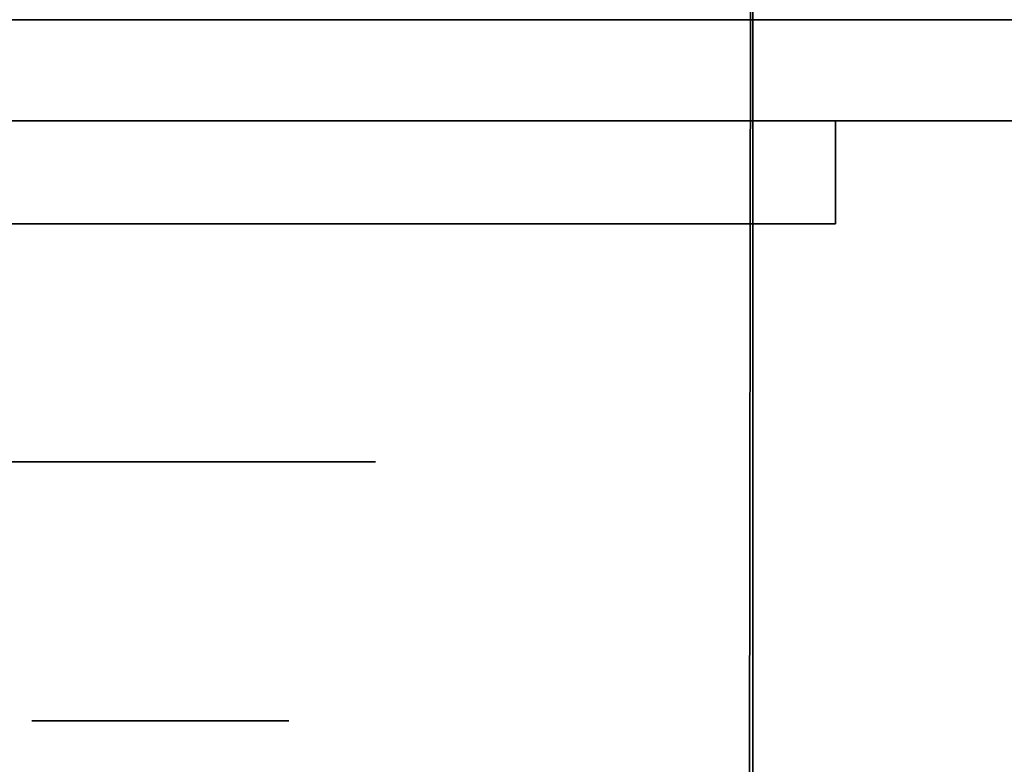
# Model space of a CAD drawing. Extents: x 413.3 to 457.5, y 5047.8 to 5050.
# Tile 555 of 656: x 443.4231 to 443.4843, y 5049.8818 to 5049.9282. Entities that reach past the tile are written whole.
import ezdxf

# ---------------------------------------------------------------- set-up
doc = ezdxf.new("R2010")
doc.units = 0
doc.header["$LTSCALE"] = 150
doc.header["$MEASUREMENT"] = 0
doc.layers.add('3DFACE_BOLT', color=7, linetype='CONTINUOUS')
doc.layers.add('3DFACE_SHAPE', color=7, linetype='CONTINUOUS')

msp = doc.modelspace()

# ---------------------------------------------------------------- linework, layer by layer
at = {"layer": '3DFACE_BOLT', "color": 1}
for points, invisible_edges in [([(443.423839, 5049.934559, -0.135), (443.424231, 5049.934559, -0.137472), (443.423839, 5049.884559, -0.135)], 14), ([(443.423839, 5049.884559, -0.135), (443.424231, 5049.934559, -0.137472), (443.424231, 5049.884559, -0.137472)], 3), ([(443.424231, 5049.934559, -0.132528), (443.423839, 5049.934559, -0.135), (443.424231, 5049.884559, -0.132528)], 14), ([(443.424231, 5049.884559, -0.132528), (443.423839, 5049.934559, -0.135), (443.423839, 5049.884559, -0.135)], 3), ([(443.423839, 5049.934559, -0.065), (443.424231, 5049.934559, -0.067472), (443.423839, 5049.884559, -0.065)], 14), ([(443.423839, 5049.884559, -0.065), (443.424231, 5049.934559, -0.067472), (443.424231, 5049.884559, -0.067472)], 3), ([(443.424231, 5049.934559, -0.062528), (443.423839, 5049.934559, -0.065), (443.424231, 5049.884559, -0.062528)], 14), ([(443.424231, 5049.884559, -0.062528), (443.423839, 5049.934559, -0.065), (443.423839, 5049.884559, -0.065)], 3), ([(443.424231, 5049.934559, -0.137472), (443.425367, 5049.934559, -0.139702), (443.424231, 5049.884559, -0.137472)], 14), ([(443.424231, 5049.884559, -0.137472), (443.425367, 5049.934559, -0.139702), (443.425367, 5049.884559, -0.139702)], 3), ([(443.425367, 5049.934559, -0.130298), (443.424231, 5049.934559, -0.132528), (443.425367, 5049.884559, -0.130298)], 14), ([(443.425367, 5049.884559, -0.130298), (443.424231, 5049.934559, -0.132528), (443.424231, 5049.884559, -0.132528)], 3), ([(443.424231, 5049.934559, -0.067472), (443.425367, 5049.934559, -0.069702), (443.424231, 5049.884559, -0.067472)], 14), ([(443.424231, 5049.884559, -0.067472), (443.425367, 5049.934559, -0.069702), (443.425367, 5049.884559, -0.069702)], 3), ([(443.425367, 5049.934559, -0.060298), (443.424231, 5049.934559, -0.062528), (443.425367, 5049.884559, -0.060298)], 14), ([(443.425367, 5049.884559, -0.060298), (443.424231, 5049.934559, -0.062528), (443.424231, 5049.884559, -0.062528)], 3), ([(443.425367, 5049.934559, -0.139702), (443.427137, 5049.934559, -0.141472), (443.425367, 5049.884559, -0.139702)], 14), ([(443.425367, 5049.884559, -0.139702), (443.427137, 5049.934559, -0.141472), (443.427137, 5049.884559, -0.141472)], 3), ([(443.427137, 5049.934559, -0.128528), (443.425367, 5049.934559, -0.130298), (443.427137, 5049.884559, -0.128528)], 14), ([(443.427137, 5049.884559, -0.128528), (443.425367, 5049.934559, -0.130298), (443.425367, 5049.884559, -0.130298)], 3), ([(443.425367, 5049.934559, -0.069702), (443.427137, 5049.934559, -0.071472), (443.425367, 5049.884559, -0.069702)], 14), ([(443.425367, 5049.884559, -0.069702), (443.427137, 5049.934559, -0.071472), (443.427137, 5049.884559, -0.071472)], 3), ([(443.427137, 5049.934559, -0.058528), (443.425367, 5049.934559, -0.060298), (443.427137, 5049.884559, -0.058528)], 14), ([(443.427137, 5049.884559, -0.058528), (443.425367, 5049.934559, -0.060298), (443.425367, 5049.884559, -0.060298)], 3), ([(443.427137, 5049.934559, -0.141472), (443.429367, 5049.934559, -0.142608), (443.427137, 5049.884559, -0.141472)], 14), ([(443.427137, 5049.884559, -0.141472), (443.429367, 5049.934559, -0.142608), (443.429367, 5049.884559, -0.142608)], 3), ([(443.429367, 5049.934559, -0.127392), (443.427137, 5049.934559, -0.128528), (443.429367, 5049.884559, -0.127392)], 14), ([(443.429367, 5049.884559, -0.127392), (443.427137, 5049.934559, -0.128528), (443.427137, 5049.884559, -0.128528)], 3), ([(443.427137, 5049.934559, -0.071472), (443.429367, 5049.934559, -0.072608), (443.427137, 5049.884559, -0.071472)], 14), ([(443.427137, 5049.884559, -0.071472), (443.429367, 5049.934559, -0.072608), (443.429367, 5049.884559, -0.072608)], 3), ([(443.429367, 5049.934559, -0.057392), (443.427137, 5049.934559, -0.058528), (443.429367, 5049.884559, -0.057392)], 14), ([(443.429367, 5049.884559, -0.057392), (443.427137, 5049.934559, -0.058528), (443.427137, 5049.884559, -0.058528)], 3), ([(443.429367, 5049.934559, -0.142608), (443.431839, 5049.934559, -0.143), (443.429367, 5049.884559, -0.142608)], 14), ([(443.429367, 5049.884559, -0.142608), (443.431839, 5049.934559, -0.143), (443.431839, 5049.884559, -0.143)], 3), ([(443.431839, 5049.934559, -0.127), (443.429367, 5049.934559, -0.127392), (443.431839, 5049.884559, -0.127)], 14), ([(443.431839, 5049.884559, -0.127), (443.429367, 5049.934559, -0.127392), (443.429367, 5049.884559, -0.127392)], 3), ([(443.429367, 5049.934559, -0.072608), (443.431839, 5049.934559, -0.073), (443.429367, 5049.884559, -0.072608)], 14), ([(443.429367, 5049.884559, -0.072608), (443.431839, 5049.934559, -0.073), (443.431839, 5049.884559, -0.073)], 3), ([(443.431839, 5049.934559, -0.057), (443.429367, 5049.934559, -0.057392), (443.431839, 5049.884559, -0.057)], 14), ([(443.431839, 5049.884559, -0.057), (443.429367, 5049.934559, -0.057392), (443.429367, 5049.884559, -0.057392)], 3), ([(443.431839, 5049.934559, -0.143), (443.434312, 5049.934559, -0.142608), (443.431839, 5049.884559, -0.143)], 14), ([(443.431839, 5049.884559, -0.143), (443.434312, 5049.934559, -0.142608), (443.434312, 5049.884559, -0.142608)], 3), ([(443.434312, 5049.934559, -0.127392), (443.431839, 5049.934559, -0.127), (443.434312, 5049.884559, -0.127392)], 14), ([(443.434312, 5049.884559, -0.127392), (443.431839, 5049.934559, -0.127), (443.431839, 5049.884559, -0.127)], 3), ([(443.431839, 5049.934559, -0.073), (443.434312, 5049.934559, -0.072608), (443.431839, 5049.884559, -0.073)], 14), ([(443.431839, 5049.884559, -0.073), (443.434312, 5049.934559, -0.072608), (443.434312, 5049.884559, -0.072608)], 3), ([(443.434312, 5049.934559, -0.057392), (443.431839, 5049.934559, -0.057), (443.434312, 5049.884559, -0.057392)], 14), ([(443.434312, 5049.884559, -0.057392), (443.431839, 5049.934559, -0.057), (443.431839, 5049.884559, -0.057)], 3), ([(443.434312, 5049.934559, -0.142608), (443.436542, 5049.934559, -0.141472), (443.434312, 5049.884559, -0.142608)], 14), ([(443.434312, 5049.884559, -0.142608), (443.436542, 5049.934559, -0.141472), (443.436542, 5049.884559, -0.141472)], 3), ([(443.436542, 5049.934559, -0.128528), (443.434312, 5049.934559, -0.127392), (443.436542, 5049.884559, -0.128528)], 14), ([(443.436542, 5049.884559, -0.128528), (443.434312, 5049.934559, -0.127392), (443.434312, 5049.884559, -0.127392)], 3), ([(443.434312, 5049.934559, -0.072608), (443.436542, 5049.934559, -0.071472), (443.434312, 5049.884559, -0.072608)], 14), ([(443.434312, 5049.884559, -0.072608), (443.436542, 5049.934559, -0.071472), (443.436542, 5049.884559, -0.071472)], 3), ([(443.436542, 5049.934559, -0.058528), (443.434312, 5049.934559, -0.057392), (443.436542, 5049.884559, -0.058528)], 14), ([(443.436542, 5049.884559, -0.058528), (443.434312, 5049.934559, -0.057392), (443.434312, 5049.884559, -0.057392)], 3), ([(443.436542, 5049.934559, -0.141472), (443.438312, 5049.934559, -0.139702), (443.436542, 5049.884559, -0.141472)], 14), ([(443.436542, 5049.884559, -0.141472), (443.438312, 5049.934559, -0.139702), (443.438312, 5049.884559, -0.139702)], 3), ([(443.438312, 5049.934559, -0.130298), (443.436542, 5049.934559, -0.128528), (443.438312, 5049.884559, -0.130298)], 14), ([(443.438312, 5049.884559, -0.130298), (443.436542, 5049.934559, -0.128528), (443.436542, 5049.884559, -0.128528)], 3), ([(443.436542, 5049.934559, -0.071472), (443.438312, 5049.934559, -0.069702), (443.436542, 5049.884559, -0.071472)], 14), ([(443.436542, 5049.884559, -0.071472), (443.438312, 5049.934559, -0.069702), (443.438312, 5049.884559, -0.069702)], 3), ([(443.438312, 5049.934559, -0.060298), (443.436542, 5049.934559, -0.058528), (443.438312, 5049.884559, -0.060298)], 14), ([(443.438312, 5049.884559, -0.060298), (443.436542, 5049.934559, -0.058528), (443.436542, 5049.884559, -0.058528)], 3), ([(443.438312, 5049.934559, -0.139702), (443.439448, 5049.934559, -0.137472), (443.438312, 5049.884559, -0.139702)], 14), ([(443.438312, 5049.884559, -0.139702), (443.439448, 5049.934559, -0.137472), (443.439448, 5049.884559, -0.137472)], 3), ([(443.439448, 5049.934559, -0.132528), (443.438312, 5049.934559, -0.130298), (443.439448, 5049.884559, -0.132528)], 14), ([(443.439448, 5049.884559, -0.132528), (443.438312, 5049.934559, -0.130298), (443.438312, 5049.884559, -0.130298)], 3), ([(443.438312, 5049.934559, -0.069702), (443.439448, 5049.934559, -0.067472), (443.438312, 5049.884559, -0.069702)], 14), ([(443.438312, 5049.884559, -0.069702), (443.439448, 5049.934559, -0.067472), (443.439448, 5049.884559, -0.067472)], 3), ([(443.439448, 5049.934559, -0.062528), (443.438312, 5049.934559, -0.060298), (443.439448, 5049.884559, -0.062528)], 14), ([(443.439448, 5049.884559, -0.062528), (443.438312, 5049.934559, -0.060298), (443.438312, 5049.884559, -0.060298)], 3), ([(443.439448, 5049.934559, -0.137472), (443.439839, 5049.934559, -0.135), (443.439448, 5049.884559, -0.137472)], 14), ([(443.439448, 5049.884559, -0.137472), (443.439839, 5049.934559, -0.135), (443.439839, 5049.884559, -0.135)], 3), ([(443.439839, 5049.934559, -0.135), (443.439448, 5049.934559, -0.132528), (443.439839, 5049.884559, -0.135)], 14), ([(443.439839, 5049.884559, -0.135), (443.439448, 5049.934559, -0.132528), (443.439448, 5049.884559, -0.132528)], 3), ([(443.439448, 5049.934559, -0.067472), (443.439839, 5049.934559, -0.065), (443.439448, 5049.884559, -0.067472)], 14), ([(443.439448, 5049.884559, -0.067472), (443.439839, 5049.934559, -0.065), (443.439839, 5049.884559, -0.065)], 3), ([(443.439839, 5049.934559, -0.065), (443.439448, 5049.934559, -0.062528), (443.439839, 5049.884559, -0.065)], 14), ([(443.439839, 5049.884559, -0.065), (443.439448, 5049.934559, -0.062528), (443.439448, 5049.884559, -0.062528)], 3), ([(443.418464, 5049.915459, -0.135), (443.425152, 5049.915459, -0.146583), (443.418464, 5049.900659, -0.135)], 14), ([(443.418464, 5049.900659, -0.135), (443.425152, 5049.915459, -0.146583), (443.425152, 5049.900659, -0.146583)], 3), ([(443.425152, 5049.915459, -0.123417), (443.418464, 5049.915459, -0.135), (443.425152, 5049.900659, -0.123417)], 14), ([(443.425152, 5049.900659, -0.123417), (443.418464, 5049.915459, -0.135), (443.418464, 5049.900659, -0.135)], 3), ([(443.418464, 5049.915459, -0.135), (443.425152, 5049.915459, -0.123417), (443.425152, 5049.915459, -0.146583)], 2), ([(443.418464, 5049.915459, -0.065), (443.425152, 5049.915459, -0.076583), (443.418464, 5049.900659, -0.065)], 14), ([(443.418464, 5049.900659, -0.065), (443.425152, 5049.915459, -0.076583), (443.425152, 5049.900659, -0.076583)], 3), ([(443.425152, 5049.915459, -0.053417), (443.418464, 5049.915459, -0.065), (443.425152, 5049.900659, -0.053417)], 14), ([(443.425152, 5049.900659, -0.053417), (443.418464, 5049.915459, -0.065), (443.418464, 5049.900659, -0.065)], 3), ([(443.418464, 5049.915459, -0.065), (443.425152, 5049.915459, -0.053417), (443.425152, 5049.915459, -0.076583)], 2), ([(443.425152, 5049.915459, -0.146583), (443.438527, 5049.915459, -0.146583), (443.425152, 5049.900659, -0.146583)], 14), ([(443.425152, 5049.900659, -0.146583), (443.438527, 5049.915459, -0.146583), (443.438527, 5049.900659, -0.146583)], 3), ([(443.438527, 5049.915459, -0.123417), (443.425152, 5049.915459, -0.123417), (443.438527, 5049.900659, -0.123417)], 14), ([(443.438527, 5049.900659, -0.123417), (443.425152, 5049.915459, -0.123417), (443.425152, 5049.900659, -0.123417)], 3), ([(443.425152, 5049.915459, -0.123417), (443.438527, 5049.915459, -0.123417), (443.425152, 5049.915459, -0.146583)], 14), ([(443.425152, 5049.915459, -0.146583), (443.438527, 5049.915459, -0.123417), (443.438527, 5049.915459, -0.146583)], 3), ([(443.425152, 5049.915459, -0.076583), (443.438527, 5049.915459, -0.076583), (443.425152, 5049.900659, -0.076583)], 14), ([(443.425152, 5049.900659, -0.076583), (443.438527, 5049.915459, -0.076583), (443.438527, 5049.900659, -0.076583)], 3), ([(443.438527, 5049.915459, -0.053417), (443.425152, 5049.915459, -0.053417), (443.438527, 5049.900659, -0.053417)], 14), ([(443.438527, 5049.900659, -0.053417), (443.425152, 5049.915459, -0.053417), (443.425152, 5049.900659, -0.053417)], 3), ([(443.425152, 5049.915459, -0.053417), (443.438527, 5049.915459, -0.053417), (443.425152, 5049.915459, -0.076583)], 14), ([(443.425152, 5049.915459, -0.076583), (443.438527, 5049.915459, -0.053417), (443.438527, 5049.915459, -0.076583)], 3), ([(443.438527, 5049.915459, -0.146583), (443.445214, 5049.915459, -0.135), (443.438527, 5049.900659, -0.146583)], 14), ([(443.438527, 5049.900659, -0.146583), (443.445214, 5049.915459, -0.135), (443.445214, 5049.900659, -0.135)], 3), ([(443.445214, 5049.915459, -0.135), (443.438527, 5049.915459, -0.123417), (443.445214, 5049.900659, -0.135)], 14), ([(443.445214, 5049.900659, -0.135), (443.438527, 5049.915459, -0.123417), (443.438527, 5049.900659, -0.123417)], 3), ([(443.438527, 5049.915459, -0.123417), (443.445214, 5049.915459, -0.135), (443.438527, 5049.915459, -0.146583)], 12), ([(443.438527, 5049.915459, -0.076583), (443.445214, 5049.915459, -0.065), (443.438527, 5049.900659, -0.076583)], 14), ([(443.438527, 5049.900659, -0.076583), (443.445214, 5049.915459, -0.065), (443.445214, 5049.900659, -0.065)], 3), ([(443.445214, 5049.915459, -0.065), (443.438527, 5049.915459, -0.053417), (443.445214, 5049.900659, -0.065)], 14), ([(443.445214, 5049.900659, -0.065), (443.438527, 5049.915459, -0.053417), (443.438527, 5049.900659, -0.053417)], 3), ([(443.438527, 5049.915459, -0.053417), (443.445214, 5049.915459, -0.065), (443.438527, 5049.915459, -0.076583)], 12), ([(443.418464, 5049.900659, -0.135), (443.425152, 5049.900659, -0.146583), (443.425152, 5049.900659, -0.123417)], 2), ([(443.418464, 5049.900659, -0.065), (443.425152, 5049.900659, -0.076583), (443.425152, 5049.900659, -0.053417)], 2), ([(443.425152, 5049.900659, -0.146583), (443.438527, 5049.900659, -0.146583), (443.425152, 5049.900659, -0.123417)], 14), ([(443.425152, 5049.900659, -0.123417), (443.438527, 5049.900659, -0.146583), (443.438527, 5049.900659, -0.123417)], 3), ([(443.425152, 5049.900659, -0.076583), (443.438527, 5049.900659, -0.076583), (443.425152, 5049.900659, -0.053417)], 14), ([(443.425152, 5049.900659, -0.053417), (443.438527, 5049.900659, -0.076583), (443.438527, 5049.900659, -0.053417)], 3), ([(443.438527, 5049.900659, -0.146583), (443.445214, 5049.900659, -0.135), (443.438527, 5049.900659, -0.123417)], 12), ([(443.438527, 5049.900659, -0.076583), (443.445214, 5049.900659, -0.065), (443.438527, 5049.900659, -0.053417)], 12), ([(443.423839, 5049.884559, -0.135), (443.424231, 5049.884559, -0.137472), (443.424231, 5049.884559, -0.132528)], 2), ([(443.423839, 5049.884559, -0.065), (443.424231, 5049.884559, -0.067472), (443.424231, 5049.884559, -0.062528)], 2), ([(443.424231, 5049.884559, -0.137472), (443.425367, 5049.884559, -0.139702), (443.424231, 5049.884559, -0.132528)], 14), ([(443.424231, 5049.884559, -0.132528), (443.425367, 5049.884559, -0.139702), (443.425367, 5049.884559, -0.130298)], 3), ([(443.424231, 5049.884559, -0.067472), (443.425367, 5049.884559, -0.069702), (443.424231, 5049.884559, -0.062528)], 14), ([(443.424231, 5049.884559, -0.062528), (443.425367, 5049.884559, -0.069702), (443.425367, 5049.884559, -0.060298)], 3), ([(443.425367, 5049.884559, -0.139702), (443.427137, 5049.884559, -0.141472), (443.425367, 5049.884559, -0.130298)], 14), ([(443.425367, 5049.884559, -0.130298), (443.427137, 5049.884559, -0.141472), (443.427137, 5049.884559, -0.128528)], 3), ([(443.425367, 5049.884559, -0.069702), (443.427137, 5049.884559, -0.071472), (443.425367, 5049.884559, -0.060298)], 14), ([(443.425367, 5049.884559, -0.060298), (443.427137, 5049.884559, -0.071472), (443.427137, 5049.884559, -0.058528)], 3), ([(443.427137, 5049.884559, -0.141472), (443.429367, 5049.884559, -0.142608), (443.427137, 5049.884559, -0.128528)], 14), ([(443.427137, 5049.884559, -0.128528), (443.429367, 5049.884559, -0.142608), (443.429367, 5049.884559, -0.127392)], 3), ([(443.427137, 5049.884559, -0.071472), (443.429367, 5049.884559, -0.072608), (443.427137, 5049.884559, -0.058528)], 14), ([(443.427137, 5049.884559, -0.058528), (443.429367, 5049.884559, -0.072608), (443.429367, 5049.884559, -0.057392)], 3), ([(443.429367, 5049.884559, -0.142608), (443.431839, 5049.884559, -0.143), (443.429367, 5049.884559, -0.127392)], 14), ([(443.429367, 5049.884559, -0.127392), (443.431839, 5049.884559, -0.143), (443.431839, 5049.884559, -0.127)], 3), ([(443.429367, 5049.884559, -0.072608), (443.431839, 5049.884559, -0.073), (443.429367, 5049.884559, -0.057392)], 14), ([(443.429367, 5049.884559, -0.057392), (443.431839, 5049.884559, -0.073), (443.431839, 5049.884559, -0.057)], 3), ([(443.431839, 5049.884559, -0.143), (443.434312, 5049.884559, -0.142608), (443.431839, 5049.884559, -0.127)], 14), ([(443.431839, 5049.884559, -0.127), (443.434312, 5049.884559, -0.142608), (443.434312, 5049.884559, -0.127392)], 3), ([(443.431839, 5049.884559, -0.073), (443.434312, 5049.884559, -0.072608), (443.431839, 5049.884559, -0.057)], 14), ([(443.431839, 5049.884559, -0.057), (443.434312, 5049.884559, -0.072608), (443.434312, 5049.884559, -0.057392)], 3), ([(443.434312, 5049.884559, -0.142608), (443.436542, 5049.884559, -0.141472), (443.434312, 5049.884559, -0.127392)], 14), ([(443.434312, 5049.884559, -0.127392), (443.436542, 5049.884559, -0.141472), (443.436542, 5049.884559, -0.128528)], 3), ([(443.434312, 5049.884559, -0.072608), (443.436542, 5049.884559, -0.071472), (443.434312, 5049.884559, -0.057392)], 14), ([(443.434312, 5049.884559, -0.057392), (443.436542, 5049.884559, -0.071472), (443.436542, 5049.884559, -0.058528)], 3), ([(443.436542, 5049.884559, -0.141472), (443.438312, 5049.884559, -0.139702), (443.436542, 5049.884559, -0.128528)], 14), ([(443.436542, 5049.884559, -0.128528), (443.438312, 5049.884559, -0.139702), (443.438312, 5049.884559, -0.130298)], 3), ([(443.436542, 5049.884559, -0.071472), (443.438312, 5049.884559, -0.069702), (443.436542, 5049.884559, -0.058528)], 14), ([(443.436542, 5049.884559, -0.058528), (443.438312, 5049.884559, -0.069702), (443.438312, 5049.884559, -0.060298)], 3), ([(443.438312, 5049.884559, -0.139702), (443.439448, 5049.884559, -0.137472), (443.438312, 5049.884559, -0.130298)], 14), ([(443.438312, 5049.884559, -0.130298), (443.439448, 5049.884559, -0.137472), (443.439448, 5049.884559, -0.132528)], 3), ([(443.438312, 5049.884559, -0.069702), (443.439448, 5049.884559, -0.067472), (443.438312, 5049.884559, -0.060298)], 14), ([(443.438312, 5049.884559, -0.060298), (443.439448, 5049.884559, -0.067472), (443.439448, 5049.884559, -0.062528)], 3), ([(443.439448, 5049.884559, -0.137472), (443.439839, 5049.884559, -0.135), (443.439448, 5049.884559, -0.132528)], 12), ([(443.439448, 5049.884559, -0.067472), (443.439839, 5049.884559, -0.065), (443.439448, 5049.884559, -0.062528)], 12)]:
    msp.add_3dface(points, dxfattribs=dict(at, invisible_edges=invisible_edges))
at = {"layer": '3DFACE_SHAPE', "color": 13}
for points, invisible_edges in [([(443.468689, 5050.024866), (443.26869, 5050.025153), (443.26554, 5047.825153)], 12), ([(443.26554, 5047.825153, -0.2), (443.26869, 5050.025153, -0.2), (443.465539, 5047.824866, -0.2)], 2), ([(443.465539, 5047.824866), (443.468689, 5050.024866), (443.26554, 5047.825153)], 2), ([(443.26869, 5050.025153, -0.2), (443.468689, 5050.024866, -0.2), (443.465539, 5047.824866, -0.2)], 12), ([(443.368689, 5047.825005, -0.0095), (443.371839, 5050.025005, -0.0095), (443.465539, 5047.824866, -0.0095)], 2), ([(443.468689, 5050.024866, -0.1905), (443.371839, 5050.025005, -0.1905), (443.368689, 5047.825005, -0.1905)], 12), ([(443.465539, 5047.824866, -0.1905), (443.468689, 5050.024866, -0.1905), (443.368689, 5047.825005, -0.1905)], 2), ([(443.371839, 5050.025005, -0.0095), (443.468689, 5050.024866, -0.0095), (443.465539, 5047.824866, -0.0095)], 12), ([(443.465539, 5047.824866, -0.0095), (443.468689, 5050.024866, -0.0095), (443.465539, 5047.824866)], 2), ([(443.468689, 5050.024866, -0.0095), (443.468689, 5050.024866), (443.465539, 5047.824866)], 12), ([(443.465539, 5047.824866, -0.2), (443.468689, 5050.024866, -0.2), (443.465539, 5047.824866, -0.1905)], 2), ([(443.468689, 5050.024866, -0.2), (443.468689, 5050.024866, -0.1905), (443.465539, 5047.824866, -0.1905)], 12), ([(443.468689, 5050.025009, -0.0095), (443.468689, 5049.928159, -0.0095), (443.468689, 5050.025009)], 2), ([(443.468689, 5049.928159, -0.0095), (443.468689, 5049.921859, -0.0095), (443.468689, 5050.025009)], 14), ([(443.468689, 5050.025009), (443.468689, 5049.921859, -0.0095), (443.468689, 5049.825009)], 3), ([(443.468689, 5049.825009), (447.268689, 5049.825009), (443.468689, 5050.025009)], 2), ([(447.268689, 5049.825009), (447.268689, 5050.025009), (443.468689, 5050.025009)], 12), ([(443.468689, 5050.025009, -0.0095), (447.268689, 5050.025009, -0.0095), (443.468689, 5049.928159, -0.0095)], 2), ([(447.268689, 5050.025009, -0.0095), (447.268689, 5049.928159, -0.0095), (443.468689, 5049.928159, -0.0095)], 12), ([(447.268689, 5049.825009, -0.2), (443.468689, 5049.825009, -0.2), (447.268689, 5050.025009, -0.2)], 2), ([(443.468689, 5049.825009, -0.2), (443.468689, 5050.025009, -0.2), (447.268689, 5050.025009, -0.2)], 12), ([(447.268689, 5050.025009, -0.1905), (443.468689, 5050.025009, -0.1905), (447.268689, 5049.928159, -0.1905)], 2), ([(443.468689, 5050.025009, -0.1905), (443.468689, 5049.928159, -0.1905), (447.268689, 5049.928159, -0.1905)], 12), ([(443.468689, 5049.825009, -0.2), (443.468689, 5049.928159, -0.1905), (443.468689, 5050.025009, -0.2)], 3), ([(443.468689, 5049.928159, -0.1905), (443.468689, 5050.025009, -0.1905), (443.468689, 5050.025009, -0.2)], 12), ([(443.468689, 5049.928159, -0.0095), (443.425829, 5049.928159, -0.05899), (443.371839, 5049.928159, -0.0095)], 3), ([(443.425829, 5049.928159, -0.05899), (443.423339, 5049.928159, -0.065), (443.371839, 5049.928159, -0.0095)], 14), ([(443.371839, 5049.928159, -0.0095), (443.423339, 5049.928159, -0.065), (443.425829, 5049.928159, -0.07101)], 13), ([(443.425829, 5049.928159, -0.07101), (443.423339, 5049.928159, -0.135), (443.371839, 5049.928159, -0.0095)], 15), ([(443.423339, 5049.928159, -0.135), (443.371839, 5049.928159, -0.1905), (443.371839, 5049.928159, -0.0095)], 13), ([(443.423339, 5049.928159, -0.135), (443.425829, 5049.928159, -0.14101), (443.371839, 5049.928159, -0.1905)], 14), ([(443.425829, 5049.928159, -0.14101), (443.431839, 5049.928159, -0.1435), (443.371839, 5049.928159, -0.1905)], 14), ([(443.371839, 5049.928159, -0.1905), (443.431839, 5049.928159, -0.1435), (443.468689, 5049.928159, -0.1905)], 3), ([(443.371839, 5049.921859, -0.0095), (443.431839, 5049.921859, -0.0095), (443.371839, 5049.928159, -0.0095)], 2), ([(443.431839, 5049.921859, -0.0095), (443.468689, 5049.921859, -0.0095), (443.371839, 5049.928159, -0.0095)], 14), ([(443.371839, 5049.928159, -0.0095), (443.468689, 5049.921859, -0.0095), (443.468689, 5049.928159, -0.0095)], 1), ([(443.468689, 5049.928159, -0.1905), (443.468689, 5049.921859, -0.1905), (443.371839, 5049.928159, -0.1905)], 2), ([(443.468689, 5049.921859, -0.1905), (443.371839, 5049.921859, -0.1905), (443.371839, 5049.928159, -0.1905)], 12), ([(443.425829, 5049.928159, -0.12899), (443.425829, 5049.921859, -0.12899), (443.423339, 5049.928159, -0.135)], 3), ([(443.425829, 5049.921859, -0.12899), (443.423339, 5049.921859, -0.135), (443.423339, 5049.928159, -0.135)], 14), ([(443.423339, 5049.928159, -0.135), (443.423339, 5049.921859, -0.135), (443.425829, 5049.928159, -0.14101)], 3), ([(443.423339, 5049.921859, -0.135), (443.425829, 5049.921859, -0.14101), (443.425829, 5049.928159, -0.14101)], 14), ([(443.425829, 5049.928159, -0.05899), (443.425829, 5049.921859, -0.05899), (443.423339, 5049.928159, -0.065)], 3), ([(443.425829, 5049.921859, -0.05899), (443.423339, 5049.921859, -0.065), (443.423339, 5049.928159, -0.065)], 14), ([(443.423339, 5049.928159, -0.065), (443.423339, 5049.921859, -0.065), (443.425829, 5049.928159, -0.07101)], 3), ([(443.423339, 5049.921859, -0.065), (443.425829, 5049.921859, -0.07101), (443.425829, 5049.928159, -0.07101)], 14), ([(443.425829, 5049.928159, -0.12899), (443.423339, 5049.928159, -0.135), (443.425829, 5049.928159, -0.07101)], 14), ([(443.431839, 5049.928159, -0.1265), (443.431839, 5049.921859, -0.1265), (443.425829, 5049.928159, -0.12899)], 3), ([(443.431839, 5049.921859, -0.1265), (443.425829, 5049.921859, -0.12899), (443.425829, 5049.928159, -0.12899)], 14), ([(443.425829, 5049.928159, -0.14101), (443.425829, 5049.921859, -0.14101), (443.431839, 5049.928159, -0.1435)], 3), ([(443.425829, 5049.921859, -0.14101), (443.431839, 5049.921859, -0.1435), (443.431839, 5049.928159, -0.1435)], 14), ([(443.431839, 5049.928159, -0.0565), (443.431839, 5049.921859, -0.0565), (443.425829, 5049.928159, -0.05899)], 3), ([(443.431839, 5049.921859, -0.0565), (443.425829, 5049.921859, -0.05899), (443.425829, 5049.928159, -0.05899)], 14), ([(443.425829, 5049.928159, -0.07101), (443.425829, 5049.921859, -0.07101), (443.431839, 5049.928159, -0.0735)], 3), ([(443.425829, 5049.921859, -0.07101), (443.431839, 5049.921859, -0.0735), (443.431839, 5049.928159, -0.0735)], 14), ([(443.431839, 5049.928159, -0.0565), (443.425829, 5049.928159, -0.05899), (443.468689, 5049.928159, -0.0095)], 14), ([(443.431839, 5049.928159, -0.1265), (443.425829, 5049.928159, -0.12899), (443.431839, 5049.928159, -0.0735)], 14), ([(443.431839, 5049.928159, -0.0735), (443.425829, 5049.928159, -0.12899), (443.425829, 5049.928159, -0.07101)], 3), ([(443.43785, 5049.928159, -0.12899), (443.43785, 5049.921859, -0.12899), (443.431839, 5049.928159, -0.1265)], 3), ([(443.43785, 5049.921859, -0.12899), (443.431839, 5049.921859, -0.1265), (443.431839, 5049.928159, -0.1265)], 14), ([(443.431839, 5049.928159, -0.1435), (443.431839, 5049.921859, -0.1435), (443.43785, 5049.928159, -0.14101)], 3), ([(443.431839, 5049.921859, -0.1435), (443.43785, 5049.921859, -0.14101), (443.43785, 5049.928159, -0.14101)], 14), ([(443.431839, 5049.928159, -0.0735), (443.431839, 5049.921859, -0.0735), (443.43785, 5049.928159, -0.07101)], 3), ([(443.431839, 5049.921859, -0.0735), (443.43785, 5049.921859, -0.07101), (443.43785, 5049.928159, -0.07101)], 14), ([(443.43785, 5049.928159, -0.05899), (443.43785, 5049.921859, -0.05899), (443.431839, 5049.928159, -0.0565)], 3), ([(443.43785, 5049.921859, -0.05899), (443.431839, 5049.921859, -0.0565), (443.431839, 5049.928159, -0.0565)], 14), ([(443.43785, 5049.928159, -0.05899), (443.431839, 5049.928159, -0.0565), (447.297039, 5049.928159, -0.065)], 14), ([(447.297039, 5049.928159, -0.065), (443.431839, 5049.928159, -0.0565), (447.299529, 5049.928159, -0.05899)], 15), ([(443.431839, 5049.928159, -0.0565), (447.268689, 5049.928159, -0.0095), (447.299529, 5049.928159, -0.05899)], 15), ([(447.268689, 5049.928159, -0.0095), (443.431839, 5049.928159, -0.0565), (443.468689, 5049.928159, -0.0095)], 3), ([(443.43785, 5049.928159, -0.14101), (447.305539, 5049.928159, -0.1435), (443.431839, 5049.928159, -0.1435)], 3), ([(447.305539, 5049.928159, -0.1435), (443.468689, 5049.928159, -0.1905), (443.431839, 5049.928159, -0.1435)], 15), ([(443.43785, 5049.928159, -0.12899), (443.431839, 5049.928159, -0.1265), (447.299529, 5049.928159, -0.12899)], 14), ([(447.299529, 5049.928159, -0.12899), (443.431839, 5049.928159, -0.1265), (443.431839, 5049.928159, -0.0735)], 15), ([(447.299529, 5049.928159, -0.12899), (443.431839, 5049.928159, -0.0735), (447.305539, 5049.928159, -0.1265)], 3), ([(443.431839, 5049.928159, -0.0735), (443.43785, 5049.928159, -0.07101), (447.305539, 5049.928159, -0.1265)], 14), ([(443.43785, 5049.928159, -0.14101), (443.43785, 5049.921859, -0.14101), (443.440339, 5049.928159, -0.135)], 3), ([(443.43785, 5049.921859, -0.14101), (443.440339, 5049.921859, -0.135), (443.440339, 5049.928159, -0.135)], 14), ([(443.440339, 5049.928159, -0.135), (443.440339, 5049.921859, -0.135), (443.43785, 5049.928159, -0.12899)], 3), ([(443.440339, 5049.921859, -0.135), (443.43785, 5049.921859, -0.12899), (443.43785, 5049.928159, -0.12899)], 14), ([(443.43785, 5049.928159, -0.07101), (443.43785, 5049.921859, -0.07101), (443.440339, 5049.928159, -0.065)], 3), ([(443.43785, 5049.921859, -0.07101), (443.440339, 5049.921859, -0.065), (443.440339, 5049.928159, -0.065)], 14), ([(443.440339, 5049.928159, -0.065), (443.440339, 5049.921859, -0.065), (443.43785, 5049.928159, -0.05899)], 3), ([(443.440339, 5049.921859, -0.065), (443.43785, 5049.921859, -0.05899), (443.43785, 5049.928159, -0.05899)], 14), ([(443.440339, 5049.928159, -0.065), (443.43785, 5049.928159, -0.05899), (447.297039, 5049.928159, -0.065)], 14), ([(447.299529, 5049.928159, -0.14101), (447.305539, 5049.928159, -0.1435), (443.43785, 5049.928159, -0.14101)], 14), ([(443.43785, 5049.928159, -0.14101), (443.440339, 5049.928159, -0.135), (447.299529, 5049.928159, -0.14101)], 14), ([(443.440339, 5049.928159, -0.135), (443.43785, 5049.928159, -0.12899), (447.297039, 5049.928159, -0.135)], 14), ([(447.297039, 5049.928159, -0.135), (443.43785, 5049.928159, -0.12899), (447.299529, 5049.928159, -0.12899)], 3), ([(447.305539, 5049.928159, -0.1265), (443.43785, 5049.928159, -0.07101), (447.305539, 5049.928159, -0.0735)], 15), ([(443.43785, 5049.928159, -0.07101), (447.299529, 5049.928159, -0.07101), (447.305539, 5049.928159, -0.0735)], 13), ([(443.43785, 5049.928159, -0.07101), (443.440339, 5049.928159, -0.065), (447.299529, 5049.928159, -0.07101)], 14), ([(447.299529, 5049.928159, -0.14101), (443.440339, 5049.928159, -0.135), (447.297039, 5049.928159, -0.135)], 3), ([(443.440339, 5049.928159, -0.065), (447.297039, 5049.928159, -0.065), (447.299529, 5049.928159, -0.07101)], 13), ([(443.468689, 5049.928159, -0.1905), (447.305539, 5049.928159, -0.1435), (447.268689, 5049.928159, -0.1905)], 3), ([(443.468689, 5049.921859, -0.1905), (443.468689, 5049.928159, -0.1905), (443.468689, 5049.825009, -0.2)], 14), ([(443.423339, 5049.921859, -0.135), (443.425829, 5049.921859, -0.14101), (443.371839, 5049.921859, -0.135)], 14), ([(443.425829, 5049.921859, -0.14101), (443.431839, 5049.921859, -0.1435), (443.371839, 5049.921859, -0.135)], 14), ([(443.371839, 5049.921859, -0.135), (443.431839, 5049.921859, -0.1435), (443.371839, 5049.921859, -0.17)], 15), ([(443.431839, 5049.921859, -0.1435), (443.43785, 5049.921859, -0.14101), (443.371839, 5049.921859, -0.17)], 14), ([(443.371839, 5049.921859, -0.17), (443.43785, 5049.921859, -0.14101), (443.473839, 5049.921859, -0.17)], 3), ([(443.423339, 5049.921859, -0.135), (443.371839, 5049.921859, -0.135), (443.425829, 5049.921859, -0.07101)], 15), ([(443.425829, 5049.921859, -0.07101), (443.371839, 5049.921859, -0.135), (443.423339, 5049.921859, -0.065)], 3), ([(443.371839, 5049.921859, -0.135), (443.371839, 5049.921859, -0.065), (443.423339, 5049.921859, -0.065)], 14), ([(443.473839, 5049.921859, -0.03), (443.425829, 5049.921859, -0.05899), (443.371839, 5049.921859, -0.03)], 3), ([(443.371839, 5049.921859, -0.03), (443.425829, 5049.921859, -0.05899), (443.371839, 5049.921859, -0.065)], 3), ([(443.425829, 5049.921859, -0.05899), (443.423339, 5049.921859, -0.065), (443.371839, 5049.921859, -0.065)], 14), ([(443.473839, 5049.921859, -0.17), (443.378239, 5049.915459, -0.17), (443.371839, 5049.921859, -0.17)], 3), ([(443.378239, 5049.915459, -0.03), (443.473839, 5049.921859, -0.03), (443.371839, 5049.921859, -0.03)], 13), ([(443.468689, 5049.921859, -0.1905), (443.425829, 5049.921859, -0.14101), (443.371839, 5049.921859, -0.1905)], 3), ([(443.425829, 5049.921859, -0.14101), (443.423339, 5049.921859, -0.135), (443.371839, 5049.921859, -0.1905)], 14), ([(443.371839, 5049.921859, -0.1905), (443.423339, 5049.921859, -0.135), (443.425829, 5049.921859, -0.12899)], 13), ([(443.425829, 5049.921859, -0.12899), (443.423339, 5049.921859, -0.065), (443.371839, 5049.921859, -0.1905)], 15), ([(443.423339, 5049.921859, -0.065), (443.371839, 5049.921859, -0.0095), (443.371839, 5049.921859, -0.1905)], 13), ([(443.423339, 5049.921859, -0.065), (443.425829, 5049.921859, -0.05899), (443.371839, 5049.921859, -0.0095)], 14), ([(443.371839, 5049.921859, -0.0095), (443.425829, 5049.921859, -0.05899), (443.431839, 5049.921859, -0.0095)], 3), ([(443.431839, 5049.915459, -0.17), (443.378239, 5049.915459, -0.17), (443.473839, 5049.921859, -0.17)], 14), ([(443.378239, 5049.915459, -0.03), (443.473839, 5049.915459, -0.03), (443.473839, 5049.921859, -0.03)], 12), ([(443.425829, 5049.921859, -0.12899), (443.423339, 5049.921859, -0.135), (443.425829, 5049.921859, -0.07101)], 14), ([(443.425829, 5049.915459, -0.14101), (443.425829, 5049.921859, -0.14101), (443.423339, 5049.915459, -0.135)], 3), ([(443.425829, 5049.921859, -0.14101), (443.423339, 5049.921859, -0.135), (443.423339, 5049.915459, -0.135)], 14), ([(443.423339, 5049.915459, -0.135), (443.423339, 5049.921859, -0.135), (443.425829, 5049.915459, -0.12899)], 3), ([(443.423339, 5049.921859, -0.135), (443.425829, 5049.921859, -0.12899), (443.425829, 5049.915459, -0.12899)], 14), ([(443.425829, 5049.915459, -0.07101), (443.425829, 5049.921859, -0.07101), (443.423339, 5049.915459, -0.065)], 3), ([(443.425829, 5049.921859, -0.07101), (443.423339, 5049.921859, -0.065), (443.423339, 5049.915459, -0.065)], 14), ([(443.423339, 5049.915459, -0.065), (443.423339, 5049.921859, -0.065), (443.425829, 5049.915459, -0.05899)], 3), ([(443.423339, 5049.921859, -0.065), (443.425829, 5049.921859, -0.05899), (443.425829, 5049.915459, -0.05899)], 14), ([(443.425829, 5049.921859, -0.07101), (443.423339, 5049.921859, -0.065), (443.425829, 5049.921859, -0.12899)], 14), ([(443.425829, 5049.921859, -0.07101), (443.431839, 5049.921859, -0.0735), (443.425829, 5049.921859, -0.12899)], 14), ([(443.431839, 5049.921859, -0.0735), (443.431839, 5049.921859, -0.1265), (443.425829, 5049.921859, -0.12899)], 13), ([(443.473839, 5049.921859, -0.03), (443.431839, 5049.921859, -0.0565), (443.425829, 5049.921859, -0.05899)], 13), ([(443.425829, 5049.915459, -0.12899), (443.425829, 5049.921859, -0.12899), (443.431839, 5049.915459, -0.1265)], 3), ([(443.425829, 5049.921859, -0.12899), (443.431839, 5049.921859, -0.1265), (443.431839, 5049.915459, -0.1265)], 14), ([(443.431839, 5049.915459, -0.1435), (443.431839, 5049.921859, -0.1435), (443.425829, 5049.915459, -0.14101)], 3), ([(443.431839, 5049.921859, -0.1435), (443.425829, 5049.921859, -0.14101), (443.425829, 5049.915459, -0.14101)], 14), ([(443.425829, 5049.915459, -0.05899), (443.425829, 5049.921859, -0.05899), (443.431839, 5049.915459, -0.0565)], 3), ([(443.425829, 5049.921859, -0.05899), (443.431839, 5049.921859, -0.0565), (443.431839, 5049.915459, -0.0565)], 14), ([(443.431839, 5049.915459, -0.0735), (443.431839, 5049.921859, -0.0735), (443.425829, 5049.915459, -0.07101)], 3), ([(443.431839, 5049.921859, -0.0735), (443.425829, 5049.921859, -0.07101), (443.425829, 5049.915459, -0.07101)], 14), ([(443.431839, 5049.921859, -0.1435), (443.425829, 5049.921859, -0.14101), (443.468689, 5049.921859, -0.1905)], 14), ([(443.425829, 5049.921859, -0.05899), (443.431839, 5049.921859, -0.0565), (443.431839, 5049.921859, -0.0095)], 14), ([(443.425829, 5049.921859, -0.12899), (443.431839, 5049.921859, -0.1265), (443.425829, 5049.921859, -0.07101)], 14), ([(443.431839, 5049.921859, -0.1265), (443.431839, 5049.921859, -0.0735), (443.425829, 5049.921859, -0.07101)], 13), ([(443.43785, 5049.921859, -0.12899), (443.431839, 5049.921859, -0.1265), (443.43785, 5049.921859, -0.07101)], 14), ([(443.431839, 5049.921859, -0.1265), (443.431839, 5049.921859, -0.0735), (443.43785, 5049.921859, -0.07101)], 13), ([(443.43785, 5049.921859, -0.05899), (443.431839, 5049.921859, -0.0565), (443.473839, 5049.921859, -0.03)], 14), ([(443.431839, 5049.915459, -0.1265), (443.431839, 5049.921859, -0.1265), (443.43785, 5049.915459, -0.12899)], 3), ([(443.431839, 5049.921859, -0.1265), (443.43785, 5049.921859, -0.12899), (443.43785, 5049.915459, -0.12899)], 14), ([(443.43785, 5049.915459, -0.14101), (443.43785, 5049.921859, -0.14101), (443.431839, 5049.915459, -0.1435)], 3), ([(443.43785, 5049.921859, -0.14101), (443.431839, 5049.921859, -0.1435), (443.431839, 5049.915459, -0.1435)], 14), ([(443.431839, 5049.915459, -0.0565), (443.431839, 5049.921859, -0.0565), (443.43785, 5049.915459, -0.05899)], 3), ([(443.431839, 5049.921859, -0.0565), (443.43785, 5049.921859, -0.05899), (443.43785, 5049.915459, -0.05899)], 14), ([(443.43785, 5049.915459, -0.07101), (443.43785, 5049.921859, -0.07101), (443.431839, 5049.915459, -0.0735)], 3), ([(443.43785, 5049.921859, -0.07101), (443.431839, 5049.921859, -0.0735), (443.431839, 5049.915459, -0.0735)], 14), ([(443.473839, 5049.915459, -0.17), (443.431839, 5049.915459, -0.17), (443.473839, 5049.921859, -0.17)], 2), ([(443.468689, 5049.921859, -0.0095), (443.431839, 5049.921859, -0.0565), (443.43785, 5049.921859, -0.05899)], 13), ([(443.431839, 5049.921859, -0.0565), (443.468689, 5049.921859, -0.0095), (443.431839, 5049.921859, -0.0095)], 13), ([(443.43785, 5049.921859, -0.14101), (443.431839, 5049.921859, -0.1435), (447.299529, 5049.921859, -0.14101)], 14), ([(443.431839, 5049.921859, -0.1435), (443.468689, 5049.921859, -0.1905), (447.299529, 5049.921859, -0.14101)], 15), ([(443.43785, 5049.921859, -0.12899), (447.305539, 5049.921859, -0.0735), (443.431839, 5049.921859, -0.1265)], 3), ([(447.305539, 5049.921859, -0.0735), (447.299529, 5049.921859, -0.07101), (443.431839, 5049.921859, -0.1265)], 14), ([(443.431839, 5049.921859, -0.1265), (447.299529, 5049.921859, -0.07101), (443.431839, 5049.921859, -0.0735)], 15), ([(447.299529, 5049.921859, -0.07101), (443.43785, 5049.921859, -0.07101), (443.431839, 5049.921859, -0.0735)], 15), ([(443.43785, 5049.921859, -0.14101), (443.440339, 5049.921859, -0.135), (443.473839, 5049.921859, -0.17)], 14), ([(443.43785, 5049.921859, -0.07101), (443.440339, 5049.921859, -0.065), (443.43785, 5049.921859, -0.12899)], 14), ([(443.440339, 5049.921859, -0.065), (443.473839, 5049.921859, -0.03), (443.43785, 5049.921859, -0.12899)], 15), ([(443.43785, 5049.921859, -0.12899), (443.473839, 5049.921859, -0.03), (443.440339, 5049.921859, -0.135)], 3), ([(443.440339, 5049.921859, -0.065), (443.43785, 5049.921859, -0.05899), (443.473839, 5049.921859, -0.03)], 14), ([(443.43785, 5049.915459, -0.12899), (443.43785, 5049.921859, -0.12899), (443.440339, 5049.915459, -0.135)], 3), ([(443.43785, 5049.921859, -0.12899), (443.440339, 5049.921859, -0.135), (443.440339, 5049.915459, -0.135)], 14), ([(443.440339, 5049.915459, -0.135), (443.440339, 5049.921859, -0.135), (443.43785, 5049.915459, -0.14101)], 3), ([(443.440339, 5049.921859, -0.135), (443.43785, 5049.921859, -0.14101), (443.43785, 5049.915459, -0.14101)], 14), ([(443.43785, 5049.915459, -0.05899), (443.43785, 5049.921859, -0.05899), (443.440339, 5049.915459, -0.065)], 3), ([(443.43785, 5049.921859, -0.05899), (443.440339, 5049.921859, -0.065), (443.440339, 5049.915459, -0.065)], 14), ([(443.440339, 5049.915459, -0.065), (443.440339, 5049.921859, -0.065), (443.43785, 5049.915459, -0.07101)], 3), ([(443.440339, 5049.921859, -0.065), (443.43785, 5049.921859, -0.07101), (443.43785, 5049.915459, -0.07101)], 14), ([(447.305539, 5049.921859, -0.0565), (443.468689, 5049.921859, -0.0095), (443.43785, 5049.921859, -0.05899)], 15), ([(443.440339, 5049.921859, -0.065), (447.299529, 5049.921859, -0.05899), (443.43785, 5049.921859, -0.05899)], 3), ([(447.299529, 5049.921859, -0.05899), (447.305539, 5049.921859, -0.0565), (443.43785, 5049.921859, -0.05899)], 14), ([(447.299529, 5049.921859, -0.07101), (447.297039, 5049.921859, -0.065), (443.43785, 5049.921859, -0.07101)], 14), ([(447.297039, 5049.921859, -0.065), (443.440339, 5049.921859, -0.065), (443.43785, 5049.921859, -0.07101)], 13), ([(447.299529, 5049.921859, -0.14101), (447.297039, 5049.921859, -0.135), (443.43785, 5049.921859, -0.14101)], 14), ([(447.297039, 5049.921859, -0.135), (443.440339, 5049.921859, -0.135), (443.43785, 5049.921859, -0.14101)], 13), ([(447.299529, 5049.921859, -0.12899), (447.305539, 5049.921859, -0.1265), (443.43785, 5049.921859, -0.12899)], 14), ([(447.305539, 5049.921859, -0.1265), (447.305539, 5049.921859, -0.0735), (443.43785, 5049.921859, -0.12899)], 15), ([(443.43785, 5049.921859, -0.12899), (443.440339, 5049.921859, -0.135), (447.299529, 5049.921859, -0.12899)], 14), ([(443.473839, 5049.921859, -0.03), (443.473839, 5049.921859, -0.17), (443.440339, 5049.921859, -0.135)], 14), ([(447.297039, 5049.921859, -0.065), (447.299529, 5049.921859, -0.05899), (443.440339, 5049.921859, -0.065)], 14), ([(443.440339, 5049.921859, -0.135), (447.297039, 5049.921859, -0.135), (447.299529, 5049.921859, -0.12899)], 13), ([(447.268689, 5049.921859, -0.0095), (443.468689, 5049.921859, -0.0095), (447.305539, 5049.921859, -0.0565)], 14), ([(447.299529, 5049.921859, -0.14101), (443.468689, 5049.921859, -0.1905), (447.305539, 5049.921859, -0.1435)], 3), ([(443.468689, 5049.921859, -0.1905), (447.268689, 5049.921859, -0.1905), (447.305539, 5049.921859, -0.1435)], 14), ([(443.468689, 5049.921859, -0.0095), (443.468689, 5049.825009, -0.0095), (443.468689, 5049.825009)], 12), ([(443.468689, 5049.921859, -0.0095), (447.268689, 5049.921859, -0.0095), (443.468689, 5049.825009, -0.0095)], 2), ([(447.268689, 5049.921859, -0.0095), (447.268689, 5049.825009, -0.0095), (443.468689, 5049.825009, -0.0095)], 12), ([(447.268689, 5049.921859, -0.1905), (443.468689, 5049.921859, -0.1905), (447.268689, 5049.825009, -0.1905)], 2), ([(443.468689, 5049.921859, -0.1905), (443.468689, 5049.825009, -0.1905), (447.268689, 5049.825009, -0.1905)], 12), ([(443.468689, 5049.825009, -0.1905), (443.468689, 5049.921859, -0.1905), (443.468689, 5049.825009, -0.2)], 2), ([(443.473839, 5049.921859, -0.17), (443.473839, 5049.921859, -0.03), (443.473839, 5049.915459, -0.17)], 2), ([(443.473839, 5049.921859, -0.03), (443.473839, 5049.915459, -0.03), (443.473839, 5049.915459, -0.17)], 12), ([(443.431839, 5049.915459, -0.17), (443.425829, 5049.915459, -0.14101), (443.378239, 5049.915459, -0.17)], 15), ([(443.425829, 5049.915459, -0.14101), (443.423339, 5049.915459, -0.135), (443.378239, 5049.915459, -0.17)], 14), ([(443.378239, 5049.915459, -0.17), (443.423339, 5049.915459, -0.135), (443.425829, 5049.915459, -0.12899)], 13), ([(443.425829, 5049.915459, -0.12899), (443.423339, 5049.915459, -0.065), (443.378239, 5049.915459, -0.17)], 15), ([(443.423339, 5049.915459, -0.065), (443.425829, 5049.915459, -0.05899), (443.378239, 5049.915459, -0.17)], 14), ([(443.378239, 5049.915459, -0.17), (443.425829, 5049.915459, -0.05899), (443.378239, 5049.915459, -0.03)], 3), ([(443.425829, 5049.915459, -0.05899), (443.473839, 5049.915459, -0.03), (443.378239, 5049.915459, -0.03)], 13), ([(443.425829, 5049.915459, -0.07101), (443.423339, 5049.915459, -0.065), (443.425829, 5049.915459, -0.12899)], 14), ([(443.431839, 5049.915459, -0.1435), (443.425829, 5049.915459, -0.14101), (443.431839, 5049.915459, -0.17)], 14), ([(443.431839, 5049.915459, -0.0735), (443.425829, 5049.915459, -0.07101), (443.431839, 5049.915459, -0.1265)], 14), ([(443.431839, 5049.915459, -0.1265), (443.425829, 5049.915459, -0.07101), (443.425829, 5049.915459, -0.12899)], 15), ([(443.425829, 5049.915459, -0.05899), (443.431839, 5049.915459, -0.0565), (443.473839, 5049.915459, -0.03)], 14), ([(443.431839, 5049.915459, -0.0565), (443.43785, 5049.915459, -0.05899), (443.473839, 5049.915459, -0.03)], 14), ([(443.473839, 5049.915459, -0.17), (443.43785, 5049.915459, -0.14101), (443.431839, 5049.915459, -0.17)], 3), ([(443.43785, 5049.915459, -0.14101), (443.431839, 5049.915459, -0.1435), (443.431839, 5049.915459, -0.17)], 14), ([(443.43785, 5049.915459, -0.07101), (443.431839, 5049.915459, -0.0735), (443.43785, 5049.915459, -0.12899)], 14), ([(443.431839, 5049.915459, -0.0735), (443.431839, 5049.915459, -0.1265), (443.43785, 5049.915459, -0.12899)], 13), ([(443.473839, 5049.915459, -0.03), (443.43785, 5049.915459, -0.05899), (443.440339, 5049.915459, -0.065)], 13), ([(443.43785, 5049.915459, -0.12899), (443.440339, 5049.915459, -0.135), (443.43785, 5049.915459, -0.07101)], 14), ([(443.440339, 5049.915459, -0.135), (443.473839, 5049.915459, -0.03), (443.43785, 5049.915459, -0.07101)], 15), ([(443.43785, 5049.915459, -0.07101), (443.473839, 5049.915459, -0.03), (443.440339, 5049.915459, -0.065)], 3), ([(443.440339, 5049.915459, -0.135), (443.43785, 5049.915459, -0.14101), (443.473839, 5049.915459, -0.17)], 14), ([(443.473839, 5049.915459, -0.03), (443.440339, 5049.915459, -0.135), (443.473839, 5049.915459, -0.17)], 3)]:
    msp.add_3dface(points, dxfattribs=dict(at, invisible_edges=invisible_edges))

doc.saveas('drawing.dxf')
